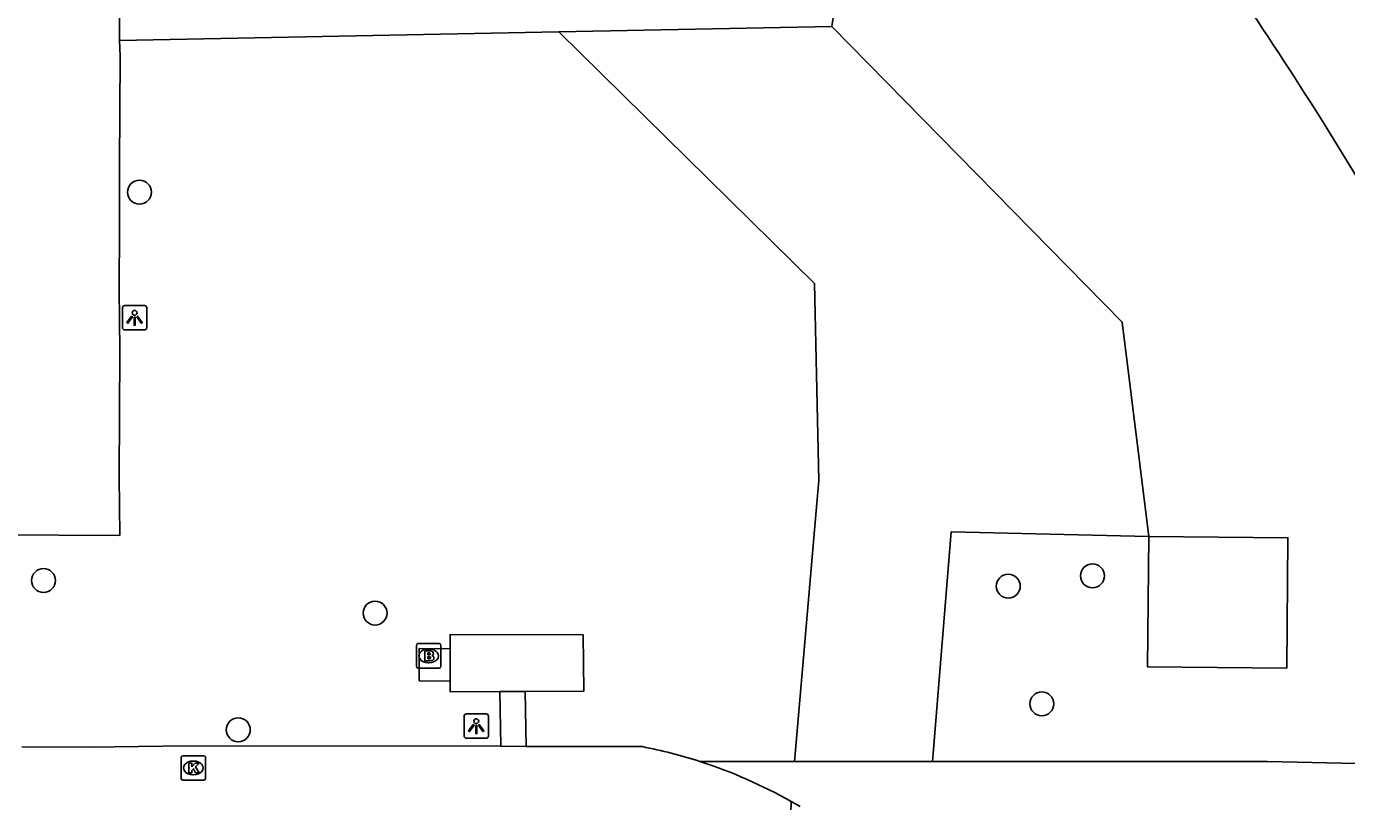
# Model space of a CAD drawing. Extents: x 161477 to 163040, y 383680 to 384868.
# Drawn here: x 162594.5 to 162648.4, y 384561.2 to 384592.9 of the extents above; entities that cross this region are included whole.
import ezdxf

# ---------------------------------------------------------------- set-up
doc = ezdxf.new("R2010")
doc.units = 0
for name, color, linetype in [('IMGEO_Boom', 7, 'Continuous'), ('IMGEO_Brandkraan', 7, 'Continuous'), ('IMGEO_Fietspad_open', 7, 'Continuous'), ('IMGEO_Groenvoorziening', 7, 'Continuous'), ('IMGEO_Kolk', 7, 'Continuous'), ('IMGEO_Lichtpunt', 7, 'Continuous'), ('IMGEO_Pand', 7, 'Continuous'), ('IMGEO_Parkeervlak_open', 7, 'Continuous'), ('IMGEO_Rijbaan_lokaal_open', 7, 'Continuous'), ('IMGEO_Voetpad_open', 7, 'Continuous')]:
    doc.layers.add(name, color=color, linetype=linetype)

msp = doc.modelspace()

# ---------------------------------------------------------------- linework, layer by layer
at = {"layer": 'IMGEO_Boom'}
for centre in [(162599.1, 384586.1), (162638.05, 384570.42), (162595.18, 384570.23), (162634.61, 384570), (162608.73, 384568.9), (162635.98, 384565.19), (162603.14, 384564.13)]:
    msp.add_circle(centre, 0.489, dxfattribs=at)
at = {"layer": 'IMGEO_Brandkraan'}
for p, q in [((162610.419, 384566.724), (162610.419, 384567.576)), ((162610.494, 384567.65), (162611.346, 384567.65)), ((162611.42, 384567.576), (162611.42, 384566.724)), ((162610.907, 384567.43), (162610.932, 384567.43)), ((162611.346, 384566.65), (162610.494, 384566.65)), ((162610.93, 384566.87), (162610.905, 384566.87))]:
    msp.add_line(p, q, dxfattribs=at)
for points in [[(162610.419, 384566.724), (162610.419, 384567.576)], [(162610.494, 384567.65), (162611.346, 384567.65)], [(162611.42, 384567.576), (162611.42, 384566.724)], [(162610.767, 384567.35), (162610.767, 384566.95), (162610.98, 384566.95)], [(162610.998, 384567.35), (162610.767, 384567.35)], [(162610.946, 384567.269), (162610.892, 384567.269), (162610.892, 384567.193)], [(162610.892, 384567.193), (162610.945, 384567.193)], [(162610.954, 384567.117), (162610.892, 384567.117), (162610.892, 384567.036)], [(162610.892, 384567.036), (162610.954, 384567.036)], [(162611.346, 384566.65), (162610.494, 384566.65)]]:
    msp.add_lwpolyline(points, dxfattribs=at)
for centre, radius, start, end in [((162610.496, 384567.574), 0.0765, 91.552, 178.448), ((162610.496, 384567.574), 0.0765, 91.552, 178.448), ((162611.344, 384567.574), 0.0765, 1.552, 88.448), ((162611.344, 384567.574), 0.0765, 1.552, 88.448), ((162610.947, 384567.231), 0.0379, 267.8285, 90.9355), ((162610.955, 384567.076), 0.0404, 269.8759, 90.5077), ((162611.002, 384567.205), 0.145, 59.4692, 91.5367), ((162611.027, 384567.252), 0.0922, 285.5137, 58.1501), ((162611.032, 384567.06), 0.105, 301.3115, 78.989), ((162610.496, 384566.726), 0.0765, 181.552, 268.448), ((162610.496, 384566.726), 0.0765, 181.552, 268.448), ((162610.986, 384567.201), 0.251, 268.6676, 293.5347), ((162611.344, 384566.726), 0.0765, 271.552, 358.448), ((162611.344, 384566.726), 0.0765, 271.552, 358.448)]:
    msp.add_arc(centre, radius, start, end, dxfattribs=at)
for centre, major_axis, ratio, start_param, end_param in [((162610.906, 384567.15), (-0.387, 0.002), 0.722429, 4.712389, 7.853982), ((162610.931, 384567.15), (-0.39, 0.002), 0.717154, 1.570796, 4.712389)]:
    msp.add_ellipse(centre, major_axis=major_axis, ratio=ratio, start_param=start_param, end_param=end_param, dxfattribs=at)
at = {"layer": 'IMGEO_Fietspad_open'}
msp.add_lwpolyline([(162625.738, 384561.196), (162626.101, 384560.997)], dxfattribs=at)
at = {"layer": 'IMGEO_Groenvoorziening'}
for points in [[(162608.299, 384613.009), (162612.056, 384605.691), (162612.283, 384605.249), (162626.271, 384601.931), (162627.927, 384596.331), (162627.395, 384592.867)], [(162598.285, 384592.294), (162616.239, 384592.647)], [(162616.239, 384592.647), (162627.395, 384592.867)], [(162616.239, 384592.647), (162626.688, 384582.362), (162626.863, 384574.323), (162626.783, 384573.393), (162625.918, 384563.293), (162625.879, 384562.838)], [(162627.395, 384592.867), (162639.271, 384580.789), (162640.349, 384572.027)], [(162640.349, 384572.027), (162632.28, 384572.226), (162631.538, 384563.159), (162631.512, 384562.838)]]:
    msp.add_lwpolyline(points, dxfattribs=at)
at = {"layer": 'IMGEO_Kolk'}
for p, q in [((162600.802, 384562.146), (162600.802, 384562.998)), ((162600.877, 384563.072), (162601.729, 384563.072)), ((162601.29, 384562.852), (162601.315, 384562.852)), ((162601.803, 384562.998), (162601.803, 384562.146)), ((162601.313, 384562.292), (162601.288, 384562.292)), ((162601.729, 384562.072), (162600.877, 384562.072))]:
    msp.add_line(p, q, dxfattribs=at)
for points in [[(162600.802, 384562.146), (162600.802, 384562.998)], [(162600.877, 384563.072), (162601.729, 384563.072)], [(162601.123, 384562.772), (162601.246, 384562.772), (162601.246, 384562.621), (162601.376, 384562.772), (162601.54, 384562.772), (162601.394, 384562.621), (162601.547, 384562.372), (162601.395, 384562.372), (162601.31, 384562.536), (162601.246, 384562.469), (162601.246, 384562.372), (162601.123, 384562.372), (162601.123, 384562.772)], [(162601.803, 384562.998), (162601.803, 384562.146)], [(162601.729, 384562.072), (162600.877, 384562.072)]]:
    msp.add_lwpolyline(points, dxfattribs=at)
for centre, start, end in [((162600.879, 384562.996), 91.552, 178.448), ((162600.879, 384562.996), 91.552, 178.448), ((162601.727, 384562.996), 1.552, 88.448), ((162601.727, 384562.996), 1.552, 88.448), ((162600.879, 384562.148), 181.552, 268.448), ((162600.879, 384562.148), 181.552, 268.448), ((162601.727, 384562.148), 271.552, 358.448), ((162601.727, 384562.148), 271.552, 358.448)]:
    msp.add_arc(centre, 0.0765, start, end, dxfattribs=at)
for centre, major_axis, ratio, start_param, end_param in [((162601.289, 384562.572), (-0.387, 0.002), 0.722429, 4.712389, 7.853982), ((162601.314, 384562.572), (-0.39, 0.002), 0.717154, 1.570796, 4.712389)]:
    msp.add_ellipse(centre, major_axis=major_axis, ratio=ratio, start_param=start_param, end_param=end_param, dxfattribs=at)
at = {"layer": 'IMGEO_Lichtpunt'}
for p, q in [((162598.403, 384581.37), (162598.403, 384580.563)), ((162598.403, 384581.37), (162598.403, 384580.563)), ((162599.305, 384581.465), (162598.497, 384581.465)), ((162599.305, 384581.465), (162598.497, 384581.465)), ((162599.399, 384580.563), (162599.399, 384581.37)), ((162599.399, 384580.563), (162599.399, 384581.37)), ((162598.497, 384580.469), (162599.305, 384580.469)), ((162598.497, 384580.469), (162599.305, 384580.469)), ((162612.367, 384564.683), (162612.367, 384563.876)), ((162612.367, 384564.683), (162612.367, 384563.876)), ((162613.269, 384564.778), (162612.461, 384564.778)), ((162613.269, 384564.778), (162612.461, 384564.778)), ((162613.363, 384563.876), (162613.363, 384564.683)), ((162613.363, 384563.876), (162613.363, 384564.683)), ((162612.461, 384563.782), (162613.269, 384563.782)), ((162612.461, 384563.782), (162613.269, 384563.782))]:
    msp.add_line(p, q, dxfattribs=at)
for points in [[(162598.777, 384581.034), (162598.816, 384581.006), (162598.628, 384580.744), (162598.59, 384580.771), (162598.777, 384581.034)], [(162598.989, 384581.006), (162599.027, 384581.033), (162599.214, 384580.771), (162599.175, 384580.743), (162598.989, 384581.006)], [(162598.879, 384580.986), (162598.926, 384580.986), (162598.926, 384580.664), (162598.879, 384580.664), (162598.879, 384580.986)], [(162612.741, 384564.347), (162612.78, 384564.319), (162612.592, 384564.057), (162612.554, 384564.084), (162612.741, 384564.347)], [(162612.843, 384564.299), (162612.89, 384564.299), (162612.89, 384563.977), (162612.843, 384563.977), (162612.843, 384564.299)], [(162612.953, 384564.319), (162612.991, 384564.346), (162613.178, 384564.084), (162613.139, 384564.056), (162612.953, 384564.319)]]:
    msp.add_lwpolyline(points, dxfattribs=at)
for centre in [(162598.902, 384581.168), (162612.866, 384564.481)]:
    msp.add_circle(centre, 0.0994, dxfattribs=at)
for centre, start, end in [((162598.497, 384581.37), 90, 180), ((162598.497, 384581.37), 90, 180), ((162599.305, 384581.37), 0, 90), ((162599.305, 384581.37), 0, 90), ((162598.497, 384580.563), 180, 270), ((162598.497, 384580.563), 180, 270), ((162599.305, 384580.563), 270, 0), ((162599.305, 384580.563), 270, 360), ((162612.461, 384564.683), 90, 180), ((162612.461, 384564.683), 90, 180), ((162613.269, 384564.683), 0, 90), ((162613.269, 384564.683), 0, 90), ((162612.461, 384563.876), 180, 270), ((162612.461, 384563.876), 180, 270), ((162613.269, 384563.876), 270, 0), ((162613.269, 384563.876), 270, 360)]:
    msp.add_arc(centre, 0.0946, start, end, dxfattribs=at)
at = {"layer": 'IMGEO_Pand'}
msp.add_lwpolyline([(162640.349, 384572.027), (162646.04, 384571.978), (162645.994, 384566.649), (162640.303, 384566.698), (162640.349, 384572.027)], dxfattribs=at)
at = {"layer": 'IMGEO_Parkeervlak_open'}
for points in [[(162598.299, 384597.419), (162598.272, 384594.852), (162598.285, 384592.294)], [(162593.29, 384572.099), (162598.295, 384572.071), (162598.276, 384574.461), (162598.292, 384579.629), (162598.276, 384582.139), (162598.291, 384584.689), (162598.283, 384587.197), (162598.308, 384591.651), (162598.285, 384592.294)]]:
    msp.add_lwpolyline(points, dxfattribs=at)
at = {"layer": 'IMGEO_Rijbaan_lokaal_open'}
for points in [[(162613.869, 384563.456), (162601.032, 384563.474), (162597.081, 384563.426), (162594.29, 384563.439)], [(162613.869, 384563.456), (162614.902, 384563.443)], [(162619.653, 384563.441), (162614.902, 384563.443)], [(162625.625, 384557.332), (162625.64, 384557.841), (162625.738, 384561.196)]]:
    msp.add_lwpolyline(points, dxfattribs=at)
for centre, radius, start, end in [((162615.855, 384543.747), 20.057, 72.1456, 79.0834), ((162615.828, 384543.726), 20.085, 60.4348, 72.0909)]:
    msp.add_arc(centre, radius, start, end, dxfattribs=at)
at = {"layer": 'IMGEO_Voetpad_open'}
for points in [[(162661.645, 384565.308), (162659.804, 384568.952), (162654.014, 384578.296), (162647.515, 384588.891)], [(162614.867, 384565.69), (162617.257, 384565.708), (162617.24, 384568.004), (162611.798, 384568.022), (162611.802, 384567.442)], [(162611.802, 384567.442), (162610.533, 384567.457), (162610.535, 384566.135), (162611.804, 384566.12)], [(162611.804, 384566.12), (162611.802, 384567.442)], [(162611.804, 384566.12), (162611.799, 384565.687), (162613.834, 384565.689)], [(162613.834, 384565.689), (162614.867, 384565.69)], [(162613.834, 384565.689), (162613.869, 384563.456)], [(162614.902, 384563.443), (162614.867, 384565.69)], [(162625.879, 384562.838), (162622.004, 384562.838)], [(162625.879, 384562.838), (162631.512, 384562.838)], [(162631.512, 384562.838), (162645.189, 384562.838), (162652.519, 384562.665)]]:
    msp.add_lwpolyline(points, dxfattribs=at)
msp.add_arc((162501.68, 384497.576), 172.065, 32.05273, 36.14483, dxfattribs=at)

doc.saveas('drawing.dxf')
